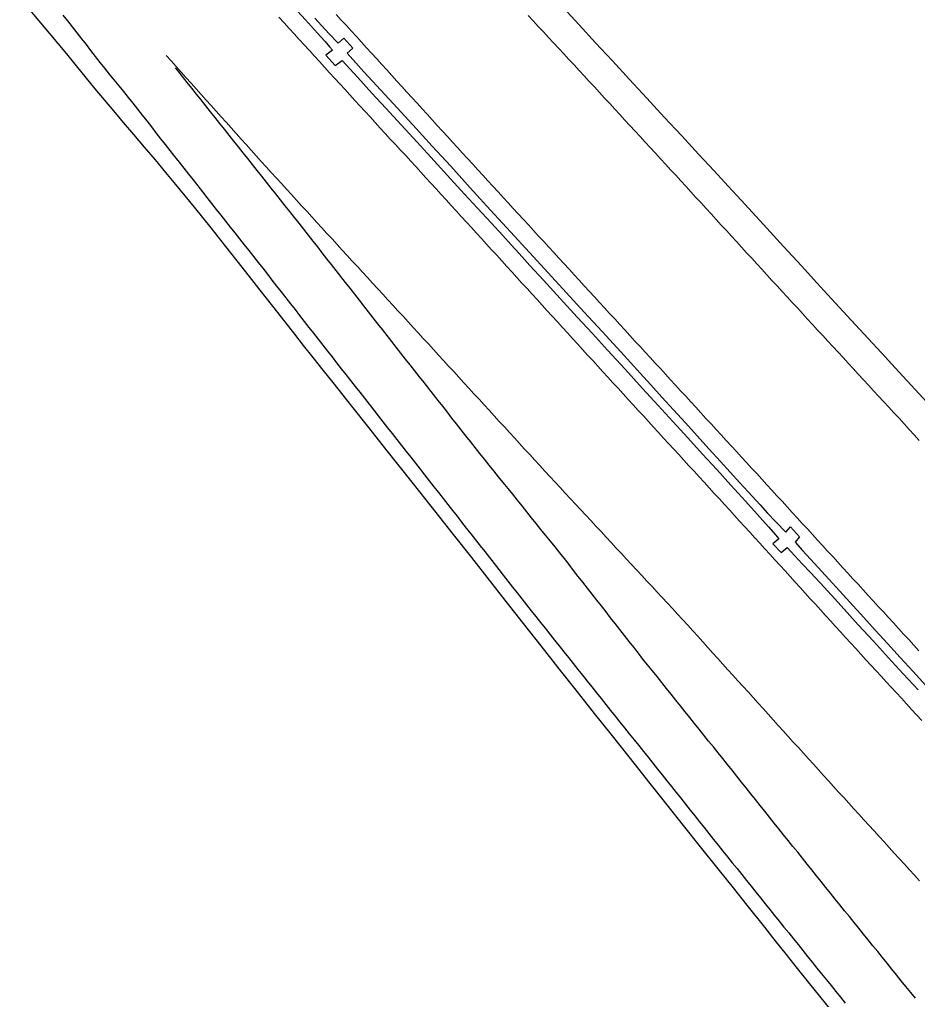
# Model space of a CAD drawing. Extents: x 1948091 to 1975253, y 787267 to 823306.
# Drawn here: x 1948457.6 to 1948756.8, y 822465 to 822791.5 of the extents above; entities that cross this region are included whole.
import ezdxf

# ---------------------------------------------------------------- set-up
doc = ezdxf.new("R2010")
doc.units = 0
doc.layers.add('RD_EX_Pavement_Markings', color=7, linetype='Continuous')
doc.layers.add('RD_EX_Road', color=7, linetype='Continuous')

msp = doc.modelspace()

# ---------------------------------------------------------------- linework, layer by layer
at = {"layer": 'RD_EX_Pavement_Markings'}
for points in [[(1948472.07, 822793.04), (1948473.6, 822791.07), (1948475.14, 822789.1), (1948476.68, 822787.13), (1948478.22, 822785.16), (1948479.76, 822783.19), (1948481.3, 822781.22), (1948482.84, 822779.25), (1948484.38, 822777.28), (1948485.92, 822775.31), (1948487.49, 822773.37), (1948489.07, 822771.43), (1948490.66, 822769.5), (1948492.24, 822767.56), (1948493.81, 822765.62), (1948495.35, 822763.65), (1948496.9, 822761.69), (1948498.44, 822759.72), (1948499.98, 822757.75), (1948501.53, 822755.79), (1948503.07, 822753.82), (1948504.61, 822751.85), (1948506.16, 822749.89), (1948507.7, 822747.92), (1948509.25, 822745.95), (1948510.79, 822743.99), (1948512.33, 822742.02), (1948513.88, 822740.06), (1948515.43, 822738.1), (1948516.98, 822736.14), (1948518.53, 822734.18), (1948520.08, 822732.21), (1948521.63, 822730.25), (1948523.18, 822728.29), (1948524.73, 822726.33), (1948526.28, 822724.37), (1948527.82, 822722.4), (1948529.37, 822720.44), (1948530.92, 822718.48), (1948532.47, 822716.52), (1948534.02, 822714.56), (1948535.57, 822712.59), (1948537.11, 822710.62), (1948538.65, 822708.65), (1948540.19, 822706.68), (1948541.72, 822704.71), (1948543.26, 822702.74), (1948544.8, 822700.77), (1948546.34, 822698.81), (1948547.88, 822696.84), (1948549.42, 822694.87), (1948550.96, 822692.9), (1948552.5, 822690.93), (1948554.04, 822688.96), (1948555.58, 822686.99), (1948557.12, 822685.02), (1948558.66, 822683.05), (1948560.2, 822681.08), (1948561.74, 822679.11), (1948563.29, 822677.15), (1948564.83, 822675.18), (1948566.37, 822673.22), (1948567.92, 822671.25), (1948569.46, 822669.28), (1948571, 822667.32), (1948572.55, 822665.35), (1948574.09, 822663.38), (1948575.63, 822661.42), (1948577.18, 822659.45), (1948578.72, 822657.48), (1948580.26, 822655.52), (1948581.81, 822653.55), (1948583.35, 822651.58), (1948584.89, 822649.62), (1948586.44, 822647.65), (1948587.98, 822645.69), (1948589.52, 822643.72), (1948591.07, 822641.75), (1948592.61, 822639.79), (1948594.15, 822637.82), (1948595.7, 822635.85), (1948597.24, 822633.89), (1948598.78, 822631.92), (1948600.33, 822629.95), (1948601.87, 822627.99), (1948603.41, 822626.02), (1948604.95, 822624.05), (1948606.5, 822622.09), (1948608.04, 822620.12), (1948609.58, 822618.15), (1948611.13, 822616.19), (1948612.67, 822614.22), (1948614.21, 822612.25), (1948615.76, 822610.28), (1948617.3, 822608.32), (1948618.84, 822606.35), (1948620.39, 822604.38), (1948621.93, 822602.42), (1948623.47, 822600.45), (1948625.01, 822598.48), (1948626.56, 822596.52), (1948628.1, 822594.55), (1948629.65, 822592.59), (1948631.21, 822590.63), (1948632.77, 822588.68), (1948634.33, 822586.73), (1948635.89, 822584.77), (1948637.44, 822582.82), (1948639, 822580.86), (1948640.56, 822578.91), (1948642.12, 822576.96), (1948643.68, 822575), (1948645.24, 822573.05), (1948646.8, 822571.09), (1948648.36, 822569.14), (1948649.92, 822567.19), (1948651.48, 822565.23), (1948653.04, 822563.28), (1948654.6, 822561.32), (1948656.15, 822559.37), (1948657.71, 822557.42), (1948659.27, 822555.46), (1948660.83, 822553.51), (1948662.39, 822551.55), (1948663.95, 822549.6), (1948665.51, 822547.65), (1948667.07, 822545.69), (1948668.63, 822543.74), (1948670.19, 822541.79), (1948671.75, 822539.83), (1948673.31, 822537.88), (1948674.87, 822535.93), (1948676.43, 822533.97), (1948677.99, 822532.02), (1948679.55, 822530.07), (1948681.11, 822528.12), (1948682.68, 822526.16), (1948684.24, 822524.21), (1948685.8, 822522.26), (1948687.36, 822520.3), (1948688.92, 822518.35), (1948690.48, 822516.4), (1948692.04, 822514.44), (1948693.6, 822512.49), (1948695.16, 822510.54), (1948696.72, 822508.59), (1948698.28, 822506.63), (1948699.84, 822504.68), (1948701.4, 822502.73), (1948702.96, 822500.77), (1948704.53, 822498.83), (1948706.1, 822496.88), (1948707.67, 822494.93), (1948709.24, 822492.99), (1948710.81, 822491.04), (1948712.38, 822489.1), (1948713.95, 822487.15), (1948715.51, 822485.2), (1948717.08, 822483.26), (1948718.65, 822481.31), (1948720.22, 822479.36), (1948721.79, 822477.42), (1948723.36, 822475.47), (1948724.93, 822473.53), (1948726.5, 822471.58), (1948728.07, 822469.63), (1948729.64, 822467.69), (1948731.21, 822465.74), (1948732.76, 822463.78)], [(1948544.07, 822792.3), (1948545.76, 822790.45), (1948547.45, 822788.61), (1948549.13, 822786.76), (1948550.82, 822784.91), (1948552.51, 822783.07), (1948554.19, 822781.22), (1948555.88, 822779.38), (1948557.56, 822777.53), (1948559.25, 822775.69), (1948560.94, 822773.84), (1948562.62, 822772), (1948564.31, 822770.15), (1948566, 822768.31), (1948567.68, 822766.46), (1948569.37, 822764.62), (1948571.05, 822762.77), (1948572.74, 822760.92), (1948574.43, 822759.08), (1948576.11, 822757.23), (1948577.8, 822755.39), (1948579.48, 822753.54), (1948581.17, 822751.7), (1948582.88, 822749.87), (1948584.59, 822748.05), (1948586.3, 822746.23), (1948587.99, 822744.38), (1948589.67, 822742.54), (1948591.36, 822740.69), (1948593.04, 822738.84), (1948594.73, 822737), (1948596.41, 822735.15), (1948598.1, 822733.3), (1948599.78, 822731.46), (1948601.46, 822729.61), (1948603.15, 822727.76), (1948604.83, 822725.91), (1948606.52, 822724.07), (1948608.2, 822722.22), (1948609.89, 822720.37), (1948611.57, 822718.53), (1948613.26, 822716.68), (1948614.94, 822714.83), (1948616.62, 822712.99), (1948618.31, 822711.14), (1948619.99, 822709.29), (1948621.68, 822707.44), (1948623.36, 822705.6), (1948625.05, 822703.75), (1948626.73, 822701.9), (1948628.41, 822700.06), (1948630.1, 822698.21), (1948631.78, 822696.36), (1948633.47, 822694.51), (1948635.15, 822692.67), (1948636.84, 822690.82), (1948638.52, 822688.97), (1948640.2, 822687.13), (1948641.89, 822685.28), (1948643.57, 822683.43), (1948645.26, 822681.58), (1948646.94, 822679.74), (1948648.63, 822677.89), (1948650.31, 822676.04), (1948652, 822674.2), (1948653.69, 822672.35), (1948655.37, 822670.51), (1948657.06, 822668.67), (1948658.75, 822666.82), (1948660.44, 822664.98), (1948662.13, 822663.14), (1948663.81, 822661.29), (1948665.5, 822659.45), (1948667.19, 822657.61), (1948668.88, 822655.76), (1948670.57, 822653.92), (1948672.26, 822652.08), (1948673.94, 822650.23), (1948675.63, 822648.39), (1948677.32, 822646.55), (1948679.01, 822644.7), (1948680.7, 822642.86), (1948682.39, 822641.01), (1948684.07, 822639.17), (1948685.76, 822637.33), (1948687.45, 822635.48), (1948689.14, 822633.64), (1948690.83, 822631.8), (1948692.52, 822629.95), (1948694.2, 822628.11), (1948695.89, 822626.27), (1948697.58, 822624.42), (1948699.27, 822622.58), (1948700.95, 822620.73), (1948702.64, 822618.88), (1948704.32, 822617.03), (1948706, 822615.19), (1948707.68, 822613.34), (1948709.37, 822611.49), (1948711.05, 822609.64), (1948712.73, 822607.79), (1948714.42, 822605.94), (1948716.1, 822604.09), (1948717.78, 822602.25), (1948719.46, 822600.4), (1948721.15, 822598.55), (1948722.83, 822596.7), (1948724.51, 822594.85), (1948726.2, 822593), (1948727.88, 822591.16), (1948729.56, 822589.31), (1948731.24, 822587.46), (1948732.93, 822585.61), (1948734.61, 822583.76), (1948736.29, 822581.91), (1948737.98, 822580.07), (1948739.66, 822578.22), (1948741.35, 822576.37), (1948743.05, 822574.54), (1948744.75, 822572.71), (1948746.45, 822570.88), (1948748.15, 822569.05), (1948749.85, 822567.21), (1948751.54, 822565.37), (1948753.22, 822563.52), (1948754.9, 822561.67), (1948756.59, 822559.83), (1948758.27, 822557.98)], [(1948563.15, 822793.22), (1948564.84, 822791.38), (1948566.53, 822789.54), (1948568.21, 822787.69), (1948569.9, 822785.85), (1948571.59, 822784), (1948573.27, 822782.15), (1948574.95, 822780.31), (1948576.64, 822778.46), (1948578.32, 822776.61), (1948580, 822774.76), (1948581.68, 822772.91), (1948583.37, 822771.06), (1948585.05, 822769.21), (1948586.73, 822767.36), (1948588.41, 822765.51), (1948590.09, 822763.66), (1948591.78, 822761.81), (1948593.46, 822759.97), (1948595.14, 822758.12), (1948596.82, 822756.27), (1948598.5, 822754.42), (1948600.19, 822752.57), (1948601.87, 822750.72), (1948603.56, 822748.88), (1948605.25, 822747.03), (1948606.94, 822745.19), (1948608.63, 822743.35), (1948610.32, 822741.51), (1948612.01, 822739.67), (1948613.7, 822737.83), (1948615.39, 822735.98), (1948617.08, 822734.14), (1948618.77, 822732.3), (1948620.46, 822730.46), (1948622.15, 822728.62), (1948623.84, 822726.78), (1948625.53, 822724.93), (1948627.22, 822723.09), (1948628.91, 822721.25), (1948630.6, 822719.41), (1948632.29, 822717.57), (1948633.98, 822715.72), (1948635.67, 822713.88), (1948637.36, 822712.04), (1948639.05, 822710.2), (1948640.74, 822708.36), (1948642.43, 822706.52), (1948644.12, 822704.67), (1948645.81, 822702.83), (1948647.5, 822700.99), (1948649.19, 822699.15), (1948650.88, 822697.31), (1948652.57, 822695.47), (1948654.26, 822693.62), (1948655.95, 822691.78), (1948657.64, 822689.94), (1948659.33, 822688.1), (1948661.02, 822686.26), (1948662.71, 822684.42), (1948664.4, 822682.58), (1948666.1, 822680.73), (1948667.79, 822678.89), (1948669.48, 822677.05), (1948671.17, 822675.21), (1948672.86, 822673.37), (1948674.55, 822671.53), (1948676.24, 822669.68), (1948677.93, 822667.84), (1948679.62, 822666), (1948681.31, 822664.16), (1948683, 822662.32), (1948684.69, 822660.48), (1948686.38, 822658.64), (1948688.07, 822656.79), (1948689.76, 822654.95), (1948691.45, 822653.11), (1948693.14, 822651.27), (1948694.83, 822649.43), (1948696.52, 822647.59), (1948698.21, 822645.74), (1948699.9, 822643.9), (1948701.59, 822642.06), (1948703.28, 822640.22), (1948704.97, 822638.38), (1948706.66, 822636.53), (1948708.35, 822634.69), (1948710.04, 822632.85), (1948711.73, 822631), (1948713.41, 822629.16), (1948715.1, 822627.32), (1948716.79, 822625.47), (1948718.48, 822623.63), (1948720.17, 822621.78), (1948721.86, 822619.94), (1948723.54, 822618.1), (1948725.23, 822616.25), (1948726.92, 822614.41), (1948728.61, 822612.57), (1948730.3, 822610.72), (1948731.99, 822608.88), (1948733.67, 822607.04), (1948735.36, 822605.19), (1948737.05, 822603.35), (1948738.74, 822601.51), (1948740.43, 822599.66), (1948742.12, 822597.82), (1948743.8, 822595.98), (1948745.49, 822594.13), (1948747.18, 822592.29), (1948748.87, 822590.45), (1948750.56, 822588.6), (1948752.25, 822586.76), (1948753.93, 822584.92), (1948755.62, 822583.07), (1948757.3, 822581.22)], [(1948757.45, 822651.28), (1948755.76, 822653.13), (1948754.08, 822654.98), (1948752.4, 822656.82), (1948750.71, 822658.67), (1948749.01, 822660.5), (1948747.32, 822662.34), (1948745.62, 822664.18), (1948743.93, 822666.02), (1948742.24, 822667.86), (1948740.54, 822669.69), (1948738.85, 822671.53), (1948737.15, 822673.37), (1948735.46, 822675.21), (1948733.77, 822677.05), (1948732.07, 822678.89), (1948730.38, 822680.72), (1948728.68, 822682.56), (1948726.99, 822684.4), (1948725.3, 822686.24), (1948723.6, 822688.08), (1948721.91, 822689.91), (1948720.21, 822691.75), (1948718.52, 822693.59), (1948716.83, 822695.43), (1948715.14, 822697.27), (1948713.45, 822699.12), (1948711.76, 822700.96), (1948710.07, 822702.8), (1948708.38, 822704.64), (1948706.69, 822706.49), (1948705, 822708.33), (1948703.31, 822710.17), (1948701.62, 822712.01), (1948699.93, 822713.86), (1948698.24, 822715.7), (1948696.55, 822717.54), (1948694.86, 822719.38), (1948693.18, 822721.23), (1948691.49, 822723.07), (1948689.8, 822724.91), (1948688.11, 822726.75), (1948686.42, 822728.6), (1948684.73, 822730.44), (1948683.04, 822732.28), (1948681.35, 822734.12), (1948679.66, 822735.97), (1948677.97, 822737.81), (1948676.28, 822739.65), (1948674.59, 822741.49), (1948672.9, 822743.34), (1948671.21, 822745.18), (1948669.52, 822747.02), (1948667.83, 822748.86), (1948666.13, 822750.7), (1948664.44, 822752.53), (1948662.75, 822754.37), (1948661.05, 822756.21), (1948659.36, 822758.05), (1948657.66, 822759.89), (1948655.97, 822761.72), (1948654.28, 822763.56), (1948652.58, 822765.4), (1948650.89, 822767.24), (1948649.19, 822769.08), (1948647.5, 822770.92), (1948645.81, 822772.75), (1948644.11, 822774.59), (1948642.41, 822776.42), (1948640.71, 822778.25), (1948639, 822780.08), (1948637.3, 822781.92), (1948635.6, 822783.75), (1948633.9, 822785.58), (1948632.2, 822787.41), (1948630.5, 822789.24), (1948628.8, 822791.08), (1948627.1, 822792.91)], [(1948506.42, 822779.61), (1948508.09, 822777.75), (1948509.76, 822775.9), (1948511.43, 822774.04), (1948513.1, 822772.18), (1948514.77, 822770.32), (1948516.44, 822768.46), (1948518.11, 822766.6), (1948519.78, 822764.74), (1948521.45, 822762.88), (1948523.13, 822761.02), (1948524.8, 822759.16), (1948526.47, 822757.3), (1948528.14, 822755.44), (1948529.81, 822753.59), (1948531.48, 822751.73), (1948533.15, 822749.87), (1948534.82, 822748.01), (1948536.49, 822746.15), (1948538.16, 822744.29), (1948539.84, 822742.43), (1948541.52, 822740.58), (1948543.2, 822738.73), (1948544.89, 822736.89), (1948546.57, 822735.04), (1948548.26, 822733.2), (1948549.94, 822731.35), (1948551.63, 822729.5), (1948553.32, 822727.66), (1948555, 822725.81), (1948556.69, 822723.97), (1948558.37, 822722.12), (1948560.06, 822720.28), (1948561.75, 822718.44), (1948563.44, 822716.59), (1948565.13, 822714.75), (1948566.82, 822712.91), (1948568.51, 822711.07), (1948570.2, 822709.23), (1948571.89, 822707.38), (1948573.58, 822705.54), (1948575.27, 822703.7), (1948576.96, 822701.86), (1948578.65, 822700.01), (1948580.34, 822698.17), (1948582.03, 822696.33), (1948583.72, 822694.49), (1948585.41, 822692.65), (1948587.1, 822690.8), (1948588.79, 822688.96), (1948590.48, 822687.12), (1948592.17, 822685.28), (1948593.86, 822683.43), (1948595.54, 822681.59), (1948597.23, 822679.75), (1948598.92, 822677.91), (1948600.61, 822676.06), (1948602.3, 822674.22), (1948603.99, 822672.38), (1948605.68, 822670.53), (1948607.37, 822668.69), (1948609.05, 822666.85), (1948610.74, 822665), (1948612.43, 822663.16), (1948614.12, 822661.32), (1948615.81, 822659.48), (1948617.5, 822657.63), (1948619.19, 822655.79), (1948620.88, 822653.95), (1948622.56, 822652.1), (1948624.25, 822650.26), (1948625.94, 822648.42), (1948627.63, 822646.58), (1948629.32, 822644.73), (1948631.01, 822642.89), (1948632.7, 822641.05), (1948634.4, 822639.21), (1948636.1, 822637.38), (1948637.8, 822635.55), (1948639.5, 822633.72), (1948641.2, 822631.88), (1948642.9, 822630.05), (1948644.6, 822628.22), (1948646.3, 822626.39), (1948648, 822624.55), (1948649.7, 822622.72), (1948651.4, 822620.89), (1948653.1, 822619.06), (1948654.8, 822617.22), (1948656.5, 822615.39), (1948658.2, 822613.56), (1948659.9, 822611.72), (1948661.6, 822609.89), (1948663.3, 822608.06), (1948665, 822606.23), (1948666.7, 822604.39), (1948668.4, 822602.56), (1948670.1, 822600.73), (1948671.8, 822598.9), (1948673.5, 822597.06), (1948675.2, 822595.23), (1948676.9, 822593.4), (1948678.6, 822591.57), (1948680.28, 822589.72), (1948681.96, 822587.86), (1948683.63, 822586.01), (1948685.31, 822584.15), (1948686.99, 822582.3), (1948688.66, 822580.44), (1948690.34, 822578.59), (1948692.02, 822576.73), (1948693.69, 822574.88), (1948695.37, 822573.03), (1948697.04, 822571.17), (1948698.72, 822569.32), (1948700.4, 822567.46), (1948702.07, 822565.61), (1948703.75, 822563.75), (1948705.42, 822561.9), (1948707.1, 822560.04), (1948708.78, 822558.19), (1948710.45, 822556.33), (1948712.13, 822554.48), (1948713.81, 822552.63), (1948715.48, 822550.77), (1948717.16, 822548.92), (1948718.83, 822547.06), (1948720.51, 822545.21), (1948722.19, 822543.35), (1948723.86, 822541.5), (1948725.54, 822539.65), (1948727.23, 822537.8), (1948728.91, 822535.95), (1948730.59, 822534.1), (1948732.28, 822532.26), (1948733.96, 822530.41), (1948735.65, 822528.56), (1948737.33, 822526.71), (1948739.01, 822524.87), (1948740.7, 822523.02), (1948742.38, 822521.17), (1948744.07, 822519.32), (1948745.75, 822517.48), (1948747.43, 822515.63), (1948749.12, 822513.78), (1948750.8, 822511.93), (1948752.49, 822510.09), (1948754.17, 822508.24), (1948755.85, 822506.39), (1948757.53, 822504.54)], [(1948756.18, 822465.38), (1948754.61, 822467.33), (1948753.04, 822469.27), (1948751.46, 822471.21), (1948749.89, 822473.16), (1948748.32, 822475.1), (1948746.75, 822477.04), (1948745.17, 822478.99), (1948743.6, 822480.93), (1948742.03, 822482.87), (1948740.46, 822484.82), (1948738.88, 822486.76), (1948737.31, 822488.7), (1948735.74, 822490.65), (1948734.16, 822492.59), (1948732.59, 822494.53), (1948731.02, 822496.48), (1948729.45, 822498.42), (1948727.87, 822500.36), (1948726.31, 822502.31), (1948724.75, 822504.27), (1948723.19, 822506.22), (1948721.63, 822508.17), (1948720.06, 822510.12), (1948718.5, 822512.07), (1948716.94, 822514.03), (1948715.38, 822515.98), (1948713.82, 822517.93), (1948712.26, 822519.88), (1948710.69, 822521.83), (1948709.13, 822523.79), (1948707.57, 822525.74), (1948706.01, 822527.69), (1948704.45, 822529.64), (1948702.88, 822531.59), (1948701.32, 822533.55), (1948699.76, 822535.5), (1948698.2, 822537.45), (1948696.64, 822539.4), (1948695.08, 822541.36), (1948693.51, 822543.31), (1948691.95, 822545.26), (1948690.39, 822547.21), (1948688.83, 822549.16), (1948687.26, 822551.11), (1948685.7, 822553.06), (1948684.14, 822555.01), (1948682.57, 822556.96), (1948681.01, 822558.92), (1948679.45, 822560.87), (1948677.88, 822562.82), (1948676.32, 822564.77), (1948674.76, 822566.72), (1948673.2, 822568.67), (1948671.63, 822570.62), (1948670.07, 822572.57), (1948668.51, 822574.52), (1948666.94, 822576.47), (1948665.38, 822578.43), (1948663.84, 822580.39), (1948662.3, 822582.36), (1948660.76, 822584.33), (1948659.22, 822586.3), (1948657.68, 822588.27), (1948656.14, 822590.24), (1948654.6, 822592.21), (1948653.06, 822594.17), (1948651.52, 822596.14), (1948649.98, 822598.11), (1948648.43, 822600.08), (1948646.89, 822602.05), (1948645.35, 822604.02), (1948643.81, 822605.99), (1948642.27, 822607.95), (1948640.73, 822609.92), (1948639.19, 822611.89), (1948637.64, 822613.85), (1948636.07, 822615.8), (1948634.51, 822617.75), (1948632.94, 822619.7), (1948631.37, 822621.64), (1948629.81, 822623.59), (1948628.24, 822625.54), (1948626.67, 822627.49), (1948625.11, 822629.44), (1948623.54, 822631.38), (1948621.97, 822633.33), (1948620.41, 822635.28), (1948618.84, 822637.23), (1948617.27, 822639.18), (1948615.7, 822641.12), (1948614.14, 822643.07), (1948612.57, 822645.02), (1948611, 822646.97), (1948609.45, 822648.93), (1948607.9, 822650.89), (1948606.36, 822652.85), (1948604.81, 822654.82), (1948603.27, 822656.78), (1948601.72, 822658.75), (1948600.18, 822660.71), (1948598.63, 822662.68), (1948597.09, 822664.64), (1948595.54, 822666.61), (1948593.99, 822668.57), (1948592.45, 822670.54), (1948590.9, 822672.5), (1948589.36, 822674.47), (1948587.81, 822676.43), (1948586.27, 822678.4), (1948584.73, 822680.36), (1948583.18, 822682.33), (1948581.64, 822684.3), (1948580.1, 822686.27), (1948578.56, 822688.23), (1948577.02, 822690.2), (1948575.47, 822692.17), (1948573.93, 822694.14), (1948572.39, 822696.1), (1948570.85, 822698.07), (1948569.31, 822700.04), (1948567.77, 822702.01), (1948566.22, 822703.97), (1948564.68, 822705.94), (1948563.14, 822707.91), (1948561.6, 822709.88), (1948560.06, 822711.85), (1948558.51, 822713.81), (1948556.97, 822715.78), (1948555.43, 822717.75), (1948553.89, 822719.72), (1948552.34, 822721.68), (1948550.79, 822723.64), (1948549.24, 822725.6), (1948547.68, 822727.56), (1948546.13, 822729.52), (1948544.58, 822731.48), (1948543.03, 822733.43), (1948541.47, 822735.39), (1948539.92, 822737.35), (1948538.37, 822739.31), (1948536.82, 822741.27), (1948535.26, 822743.23), (1948533.71, 822745.19), (1948532.16, 822747.15), (1948530.61, 822749.11), (1948529.05, 822751.07), (1948527.5, 822753.03), (1948525.95, 822754.99), (1948524.4, 822756.95), (1948522.84, 822758.9), (1948521.28, 822760.85), (1948519.72, 822762.81), (1948518.15, 822764.76), (1948516.59, 822766.71), (1948515.03, 822768.66), (1948513.47, 822770.61), (1948511.91, 822772.57), (1948510.35, 822774.52), (1948509.58, 822775.47)]]:
    msp.add_lwpolyline(points, dxfattribs=at)
at = {"layer": 'RD_EX_Road'}
for points in [[(1948457.62, 822798.89), (1948464.59, 822790.5), (1948473.31, 822780.07), (1948476.51, 822776.12), (1948482.74, 822768.5), (1948488.87, 822761.13), (1948492.13, 822757.25), (1948495.56, 822753.21), (1948499.15, 822748.99), (1948502.76, 822744.75), (1948506.24, 822740.62), (1948509.58, 822736.61), (1948515.84, 822728.98), (1948521.34, 822722.14), (1948526.23, 822715.93), (1948531.67, 822709.01), (1948537.7, 822701.34), (1948543.55, 822693.92), (1948549.19, 822686.75), (1948552.18, 822682.95), (1948555.34, 822678.95), (1948558.65, 822674.76), (1948561.98, 822670.56), (1948568.19, 822662.75), (1948573.91, 822655.59), (1948579.6, 822648.42), (1948585.32, 822641.19), (1948590.88, 822634.17), (1948596.32, 822627.29), (1948602.13, 822619.97), (1948608.25, 822612.22), (1948614.11, 822604.74), (1948619.67, 822597.59), (1948625.4, 822590.29), (1948631.36, 822582.79), (1948637.38, 822575.19), (1948643.41, 822567.56), (1948649.13, 822560.34), (1948654.62, 822553.41), (1948660.66, 822545.79), (1948663.95, 822541.66), (1948667.23, 822537.52), (1948673.29, 822529.89), (1948678.8, 822522.97), (1948684.49, 822515.85), (1948690.33, 822508.55), (1948695.47, 822502.15), (1948700.04, 822496.44), (1948705.88, 822489.1), (1948709.38, 822484.67), (1948713.08, 822479.99), (1948716.78, 822475.34), (1948720.48, 822470.7), (1948724.19, 822466.07), (1948727.95, 822461.37)], [(1948548.81, 822795.91), (1948552.9, 822791.42), (1948557.95, 822785.87), (1948559.45, 822784.22), (1948560.95, 822782.51), (1948561.91, 822781.38), (1948559.65, 822779.66), (1948562.78, 822776.23), (1948565.08, 822777.92), (1948570.33, 822772.25), (1948575.07, 822767.07), (1948579.73, 822761.97), (1948584.74, 822756.5), (1948590.09, 822750.66), (1948595.74, 822744.46), (1948601.19, 822738.51), (1948605.9, 822733.41), (1948610.27, 822728.67), (1948614.74, 822723.82), (1948618.67, 822719.53), (1948621.46, 822716.47), (1948624.13, 822713.53), (1948627.72, 822709.62), (1948632.26, 822704.67), (1948637.8, 822698.61), (1948643.5, 822692.38), (1948648.53, 822686.9), (1948653.59, 822681.37), (1948659.39, 822675), (1948665.22, 822668.59), (1948670.4, 822662.93), (1948675.3, 822657.58), (1948680.29, 822652.11), (1948685.23, 822646.71), (1948689.95, 822641.56), (1948694.66, 822636.42), (1948699.51, 822631.05), (1948703.46, 822626.67), (1948705.21, 822624.72), (1948707.36, 822622.34), (1948709.5, 822619.87), (1948710.66, 822618.5), (1948708.62, 822616.8), (1948711.48, 822613.95), (1948713.45, 822615.65), (1948716, 822612.86), (1948718.47, 822610.19), (1948721.18, 822607.29), (1948724.42, 822603.8), (1948728.18, 822599.71), (1948732.46, 822595.04), (1948737.15, 822589.89), (1948742.18, 822584.39), (1948747.26, 822578.85), (1948752.12, 822573.55), (1948757.08, 822568.15)], [(1948638.74, 822795.62), (1948644.1, 822789.8), (1948649.6, 822783.84), (1948655.22, 822777.75), (1948660.92, 822771.56), (1948666.67, 822765.33), (1948672.45, 822759.07), (1948678.28, 822752.76), (1948683.91, 822746.68), (1948689.08, 822741.09), (1948693.81, 822735.99), (1948698.09, 822731.38), (1948705.56, 822723.22), (1948712.25, 822715.91), (1948718.17, 822709.45), (1948723.3, 822703.85), (1948728.21, 822698.51), (1948733.43, 822692.83), (1948738.97, 822686.83), (1948744.83, 822680.5), (1948750.67, 822674.18), (1948756.15, 822668.22), (1948761.29, 822662.62)], [(1948556, 822792.04), (1948558.19, 822789.6), (1948560.79, 822786.79), (1948563.82, 822783.63), (1948565.7, 822785.36), (1948568.66, 822782.04), (1948566.75, 822780.3), (1948569.7, 822777.08), (1948572.34, 822774.18), (1948576.6, 822769.52), (1948582.07, 822763.56), (1948588.67, 822756.41), (1948595.12, 822749.39), (1948601.3, 822742.64), (1948607.77, 822735.52), (1948611.16, 822731.79), (1948614.57, 822728.05), (1948621.18, 822720.82), (1948627.54, 822713.92), (1948633.74, 822707.17), (1948639.8, 822700.54), (1948645.79, 822694.03), (1948651.77, 822687.57), (1948657.97, 822680.82), (1948664.49, 822673.67), (1948668, 822669.81), (1948671.7, 822665.75), (1948675.58, 822661.49), (1948679.53, 822657.14), (1948683.46, 822652.82), (1948687.36, 822648.53), (1948691.23, 822644.28), (1948697.71, 822637.16), (1948701.73, 822632.75), (1948704.42, 822629.8), (1948706.93, 822627.09), (1948709.61, 822624.2), (1948712.97, 822620.69), (1948714.58, 822622.46), (1948717.5, 822619.15), (1948716.11, 822617.38), (1948718.55, 822614.62), (1948721.21, 822611.68), (1948726.18, 822606.28), (1948732.11, 822599.8), (1948735.42, 822596.16), (1948738.96, 822592.26), (1948742.76, 822588.09), (1948746.82, 822583.65), (1948751.13, 822578.95), (1948755.46, 822574.23), (1948759.56, 822569.75)]]:
    msp.add_lwpolyline(points, dxfattribs=at)

doc.saveas('drawing.dxf')
